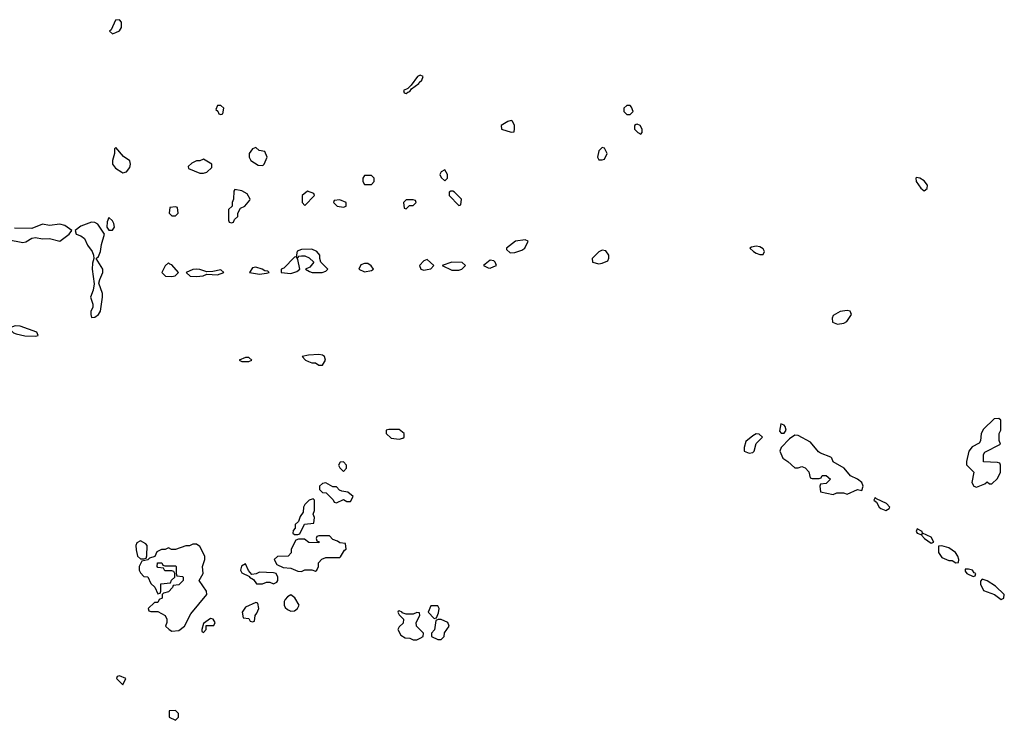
# Model space of a CAD drawing. Header units: inches. Extents: x 2601682 to 2755810, y 449311 to 584050.
# Tile 479 of 505: x 2726160 to 2731788, y 562372 to 566375. Entities that reach past the tile are written whole.
import ezdxf

# ---------------------------------------------------------------- set-up
doc = ezdxf.new("R2010")
doc.units = ezdxf.units.IN
doc.header["$MEASUREMENT"] = 0
doc.layers.add('C7526', color=7, linetype='Continuous')
doc.layers.add('C7536', color=7, linetype='Continuous')

msp = doc.modelspace()

# ---------------------------------------------------------------- linework, layer by layer
at = {"layer": 'C7526', "color": 2, "elevation": 2}
for points in [[(2726730, 566375.3), (2726706.8, 566373.2), (2726682, 566318), (2726674, 566310), (2726690, 566294), (2726710, 566302), (2726730, 566312), (2726742, 566330), (2726742, 566362)], [(2728450, 566058), (2728434, 566050), (2728398, 566002), (2728378, 565982), (2728354, 565970), (2728358, 565958), (2728370, 565954), (2728378, 565962), (2728390, 565964.7), (2728400.2, 565979.8), (2728442, 566010), (2728443.1, 566016.9), (2728458, 566030), (2728466, 566050)], [(2727310, 565886), (2727290, 565886), (2727282, 565862), (2727292.7, 565852.7), (2727298, 565838), (2727310, 565834), (2727322, 565838), (2727326, 565870)], [(2729650, 565886), (2729630, 565886), (2729614, 565870), (2729614, 565850), (2729630, 565834), (2729650, 565834), (2729666, 565850), (2729656.4, 565876.4)], [(2728970, 565799), (2728950, 565794), (2728912, 565770), (2728914, 565750), (2728970, 565732), (2728986, 565734), (2728988.4, 565751.6), (2728988.7, 565770), (2728976, 565796)], [(2729690, 565778), (2729683.6, 565776.4), (2729674, 565770), (2729674, 565750), (2729694, 565730), (2729710, 565722), (2729718, 565730), (2729718, 565750), (2729706, 565770)], [(2726710, 565646), (2726702, 565638), (2726702, 565610), (2726691, 565570), (2726691, 565550), (2726707.1, 565527.1), (2726743.5, 565503.5), (2726750, 565501), (2726770, 565506), (2726789, 565530), (2726794, 565550), (2726789.1, 565569.1), (2726753.6, 565593.6)], [(2727510, 565646), (2727490, 565638), (2727472, 565610), (2727472, 565590), (2727482, 565570), (2727523.6, 565543.6), (2727550, 565542), (2727558, 565550), (2727575.3, 565590), (2727562, 565622), (2727528.4, 565628.4)], [(2729490, 565646), (2729470, 565626), (2729462, 565590), (2729470, 565574), (2729490, 565574), (2729502, 565578), (2729518, 565610), (2729502, 565642)], [(2727210, 565578), (2727190, 565568), (2727170, 565568), (2727143.6, 565556.4), (2727123.6, 565536.4), (2727124.7, 565524.7), (2727190, 565498), (2727210, 565498), (2727230, 565504.7), (2727258, 565530), (2727258, 565550)], [(2728590, 565518), (2728570, 565506), (2728562, 565490), (2728570, 565474), (2728590, 565454), (2728606, 565470), (2728606, 565490)], [(2728170, 565486), (2728130, 565486), (2728122, 565470), (2728122, 565450), (2728130, 565434), (2728170, 565434), (2728186, 565450), (2728186, 565470)], [(2727390, 565406), (2727383.6, 565396.4), (2727382, 565350), (2727374, 565330), (2727374, 565310), (2727354, 565290), (2727354, 565230), (2727358, 565218), (2727370, 565214), (2727382, 565218), (2727387.3, 565232.7), (2727406, 565250), (2727406, 565270), (2727422, 565298), (2727446, 565310), (2727476.4, 565343.6), (2727478, 565350), (2727460.4, 565380.4), (2727430, 565398)], [(2727804.7, 565395.3), (2727774, 565370), (2727774, 565330), (2727790, 565314), (2727846, 565370), (2727842, 565382)], [(2728636.4, 565396.4), (2728623.6, 565396.4), (2728614, 565390), (2728614, 565370), (2728670, 565314), (2728682, 565318), (2728686, 565350), (2728646, 565390)], [(2727990, 565346), (2727958, 565342), (2727954, 565330), (2727974, 565310), (2728010, 565304.7), (2728026, 565310), (2728026, 565330)], [(2728410, 565346), (2728370, 565346), (2728354, 565330), (2728358, 565298), (2728370, 565294), (2728387.3, 565312.7), (2728410, 565314), (2728426, 565330), (2728422, 565342)], [(2727050, 565306), (2727018, 565302), (2727014, 565270), (2727030, 565254), (2727050, 565254), (2727066, 565270), (2727062, 565302)], [(2726670, 565246), (2726659.6, 565220.4), (2726658, 565190), (2726670, 565172), (2726690, 565172), (2726702, 565190), (2726698, 565210), (2726690, 565226)], [(2726570, 565219.3), (2726510, 565195.1), (2726478, 565170), (2726482, 565150), (2726510, 565140.7), (2726530, 565126), (2726547, 565087), (2726574, 565050), (2726581, 565030), (2726584.7, 565010), (2726576, 564984), (2726573.4, 564950), (2726586, 564866), (2726579.1, 564830), (2726564, 564790), (2726577.3, 564750), (2726577.3, 564730), (2726567.3, 564710), (2726566, 564690), (2726570, 564674), (2726590, 564676), (2726610, 564691.3), (2726621.2, 564710), (2726632.7, 564790), (2726632.7, 564810), (2726613.2, 564870), (2726617.2, 564890), (2726635.1, 564930), (2726636, 564950), (2726598, 565010), (2726610, 565022), (2726622.7, 565050), (2726627.6, 565090), (2726644, 565150), (2726607, 565207), (2726590, 565217.2)], [(2729050, 565118), (2728994, 565110), (2728942, 565070), (2728942, 565062), (2728963.6, 565043.6), (2728990, 565044.7), (2729030, 565058), (2729048, 565070), (2729066, 565110)], [(2727830, 565064), (2727770, 565062), (2727746.8, 565053.2), (2727739.6, 565020.4), (2727730, 565018), (2727670, 564955.3), (2727654, 564950), (2727654, 564930), (2727710, 564924.9), (2727743.2, 564936.8), (2727762, 564950), (2727750, 565006), (2727742, 565018), (2727750, 565014), (2727756.4, 565023.6), (2727770, 565026), (2727790, 565026), (2727814.4, 565014.4), (2727842, 564990), (2727818, 564962), (2727794, 564950), (2727816.9, 564936.9), (2727831.1, 564931.1), (2727889.1, 564930.9), (2727910, 564938), (2727922, 564950), (2727882, 564990), (2727875.3, 565010), (2727875.3, 565030), (2727858, 565050)], [(2729490, 565058), (2729470, 565048), (2729432, 565010), (2729434, 564990), (2729470, 564981), (2729490, 564984.7), (2729522, 564998), (2729527.3, 565012.7), (2729528, 565030), (2729510, 565055.3)], [(2728490, 565006), (2728470, 564998), (2728446, 564970), (2728452, 564950), (2728470, 564944.9), (2728490, 564947.3), (2728510, 564952), (2728528, 564970)], [(2728850, 565002), (2728812, 564970), (2728836.9, 564956.9), (2728850, 564956), (2728870, 564966), (2728886, 564970), (2728878, 564990), (2728870, 564998)], [(2727010, 564986), (2726991.6, 564968.4), (2726972, 564930), (2726994, 564910), (2727030, 564907.3), (2727048.9, 564911.1), (2727068, 564930), (2727030, 564975.3), (2727018, 564978)], [(2727170, 564949), (2727150, 564948.7), (2727112, 564930), (2727134, 564910), (2727170, 564907.7), (2727208.4, 564911.6), (2727230, 564922), (2727290, 564918), (2727326, 564930), (2727310, 564946), (2727263.6, 564936.4), (2727230, 564935.3), (2727190, 564948.7)], [(2727510, 564962), (2727490, 564958), (2727474, 564930), (2727530, 564921), (2727570, 564926.8), (2727586, 564930), (2727578, 564938), (2727560.4, 564940.4), (2727546, 564950)], [(2728150, 564982), (2728130, 564982), (2728110, 564975.3), (2728098, 564950), (2728130, 564934.8), (2728170, 564942.8), (2728182, 564950), (2728169, 564969)], [(2728630, 564989), (2728574, 564970), (2728630, 564944.9), (2728670, 564944.9), (2728688, 564950), (2728708, 564970), (2728688.7, 564988.7)], [(2726134.8, 564625.2), (2726094, 564610), (2726110, 564602), (2726125.2, 564585.2), (2726139.8, 564579.8), (2726190, 564568), (2726250, 564566.8), (2726266, 564570), (2726258, 564590), (2726163.2, 564623.2)], [(2727470, 564446), (2727450, 564446), (2727414, 564430), (2727430, 564422), (2727470, 564422), (2727486, 564430)], [(2727870, 564462), (2727810, 564459), (2727774, 564450), (2727794, 564430), (2727810, 564422), (2727830, 564414), (2727850, 564414), (2727870, 564402), (2727890, 564402), (2727908, 564430), (2727902, 564450), (2727890, 564459)], [(2728270, 564034), (2728254, 564030), (2728254, 564010), (2728283.6, 563983.6), (2728330, 563978), (2728350, 563984.7), (2728358, 563990), (2728358, 564010), (2728330, 564033.2)], [(2728010, 563848), (2727992.7, 563847.3), (2727982, 563830), (2727990, 563814), (2728010, 563794), (2728027.3, 563812.7), (2728028, 563830)], [(2727910, 563728), (2727890, 563726), (2727874, 563710), (2727874, 563690), (2727890, 563674), (2727912.7, 563672.7), (2727952.7, 563632.7), (2727958, 563618), (2727970, 563614), (2728010, 563634), (2728030, 563622), (2728050, 563622), (2728066, 563650), (2728036.4, 563676.4), (2728000.4, 563680.4), (2727987.3, 563687.3), (2727970, 563706), (2727950, 563706)], [(2727838, 563638), (2727814, 563630), (2727790, 563606), (2727782, 563590), (2727779.6, 563560.4), (2727763.6, 563536.4), (2727752.7, 563507.3), (2727734, 563490), (2727734, 563470), (2727723.6, 563456.4), (2727722, 563442), (2727730, 563434), (2727750, 563434), (2727762, 563438), (2727787.3, 563492.7), (2727842, 563498), (2727846, 563530), (2727838, 563550), (2727846, 563570), (2727846, 563630)], [(2727930, 563426), (2727870, 563426), (2727858, 563422), (2727854, 563410), (2727858, 563398), (2727872.7, 563392.7), (2727870, 563386), (2727812.7, 563387.3), (2727787.3, 563407.3), (2727752.7, 563407.3), (2727738, 563402), (2727712, 563350), (2727712, 563328), (2727694, 563310), (2727632.7, 563307.3), (2727614, 563290), (2727630, 563262), (2727665.4, 563245.4), (2727710, 563241), (2727750, 563224.7), (2727770, 563222), (2727790, 563232), (2727830, 563232), (2727850, 563224.7), (2727858, 563230), (2727868, 563250), (2727867.3, 563272.7), (2727887.3, 563292.7), (2727910, 563302), (2727990, 563302), (2727994.6, 563305.4), (2728016.4, 563343.6), (2728026, 563350), (2728022, 563382), (2727990, 563386), (2727976.4, 563396.4), (2727950, 563406)], [(2726850, 563398), (2726830, 563386), (2726824.7, 563370), (2726825.4, 563345.4), (2726834, 563310), (2726850, 563294), (2726870, 563294), (2726882, 563298), (2726887.3, 563312.7), (2726888, 563370), (2726880.4, 563380.4)], [(2727170, 563378), (2727150, 563378), (2727130, 563368), (2727110, 563368.7), (2727050, 563348), (2727028.4, 563348.4), (2727010, 563358), (2726991.6, 563348.4), (2726970, 563348), (2726944.7, 563335.3), (2726932.7, 563307.3), (2726902, 563298), (2726891.6, 563288.4), (2726858, 563282), (2726842, 563250), (2726842, 563230), (2726850, 563214), (2726870, 563194), (2726892.7, 563192.7), (2726910, 563154), (2726932.7, 563132.7), (2726950, 563094), (2726962, 563098), (2726966, 563110), (2726967.3, 563152.7), (2727022, 563158), (2727027.3, 563172.7), (2727046, 563190), (2727046, 563210), (2727042, 563222), (2727030, 563226), (2726990, 563226), (2726982, 563242), (2726950, 563246), (2726946, 563250), (2726947.3, 563272.7), (2726971.6, 563271.6), (2726978, 563258), (2726990, 563254), (2727050, 563254), (2727054, 563250), (2727054, 563210), (2727058, 563198), (2727090, 563194), (2727094, 563190), (2727094, 563170), (2727070, 563146), (2727038, 563142), (2727034, 563130), (2727010, 563106), (2726982, 563098), (2726974, 563090), (2726974, 563070), (2726958, 563062), (2726950, 563046), (2726930, 563046), (2726894, 563010), (2726898, 562998), (2726910, 562994), (2726950, 562994), (2726991.1, 562971.1), (2727002, 562950), (2727002, 562930), (2726994, 562910), (2727014, 562890), (2727030, 562882), (2727070, 562884.7), (2727102, 562910), (2727139, 562981), (2727229, 563090), (2727228.7, 563110), (2727186, 563170), (2727208.4, 563211.6), (2727204, 563250), (2727218, 563290), (2727218, 563310), (2727190, 563366)], [(2727450, 563266), (2727427.1, 563252.9), (2727422, 563230), (2727430, 563214), (2727474, 563194), (2727474, 563190), (2727496.9, 563176.9), (2727512.7, 563152.7), (2727547.3, 563152.7), (2727570, 563162), (2727590, 563162), (2727610, 563152), (2727630, 563162), (2727635.3, 563170), (2727635.3, 563190), (2727626, 563210), (2727610, 563215.3), (2727530, 563218), (2727511.6, 563208.4), (2727486, 563206), (2727468, 563228)], [(2727710, 563088), (2727690, 563078), (2727676.9, 563063.1), (2727671.3, 563050), (2727671.3, 563030), (2727676.9, 563016.9), (2727690, 563004.7), (2727710, 562996), (2727730, 562998), (2727748, 563010), (2727758, 563030), (2727732.5, 563072.5)], [(2727510, 563046), (2727450, 563018), (2727432, 562990), (2727438, 562958), (2727470, 562954), (2727478, 562938), (2727490, 562934), (2727502, 562938), (2727506, 562970), (2727516.4, 562983.6), (2727526, 563010), (2727522, 563042)], [(2728550, 563026), (2728510, 563026), (2728494, 562990), (2728530, 562954), (2728542, 562958), (2728554.6, 562985.4), (2728558, 563010)], [(2728330, 562998), (2728323.6, 562996.4), (2728322, 562990), (2728330, 562974), (2728354, 562950), (2728352.7, 562927.3), (2728330, 562906), (2728322, 562890), (2728338, 562858), (2728363.6, 562843.6), (2728390, 562842), (2728410, 562832), (2728430, 562832), (2728450, 562842), (2728466, 562850), (2728468, 562870), (2728428, 562910), (2728426, 562930), (2728448, 562970), (2728446, 562986), (2728430, 562988), (2728410, 562979), (2728370, 562978), (2728346, 562986), (2728346, 562990)], [(2727250, 562954), (2727210, 562926), (2727202, 562890), (2727202, 562882), (2727210, 562874), (2727226, 562890), (2727226, 562914), (2727270, 562914), (2727278, 562930), (2727266, 562950)], [(2728570, 562948), (2728552.7, 562947.3), (2728538, 562942), (2728531.6, 562888.4), (2728514, 562870), (2728514, 562850), (2728550, 562834), (2728570, 562834), (2728586, 562850), (2728588.4, 562871.6), (2728615.3, 562910), (2728608, 562930)], [(2726730, 562626), (2726718, 562622), (2726714, 562610), (2726750, 562574), (2726766, 562610)], [(2727050, 562428), (2727014, 562426), (2727014, 562390), (2727050, 562372), (2727068, 562390), (2727068, 562410)]]:
    msp.add_lwpolyline(points, close=True, dxfattribs=at)
msp.add_lwpolyline([(2726090, 565118.8), (2726177.5, 565102.5), (2726194.2, 565105.8), (2726230, 565127.3), (2726250, 565130.7), (2726290, 565123), (2726330, 565124.9), (2726390, 565110.7), (2726442, 565150), (2726458, 565170), (2726418.9, 565198.9), (2726390, 565207.3), (2726330, 565199.3), (2726290, 565206.6), (2726230, 565182.7), (2726130, 565183.7)], dxfattribs=at)
at = {"layer": 'C7536', "color": 2, "elevation": 2}
for points in [[(2731286.4, 565473.6), (2731282, 565470), (2731284.7, 565450), (2731310, 565412), (2731330, 565398), (2731348, 565410), (2731348.7, 565430), (2731330, 565455.3), (2731306, 565470)], [(2730370, 565082), (2730343.6, 565076.4), (2730334, 565070), (2730354, 565050), (2730370, 565042), (2730390, 565034), (2730410, 565034), (2730418, 565050), (2730410, 565066), (2730390, 565078)], [(2730890, 564714), (2730850, 564708.7), (2730810, 564686), (2730804.7, 564670), (2730806.8, 564646.8), (2730835.3, 564635.3), (2730870, 564640.7), (2730888.7, 564650), (2730915.3, 564690), (2730906, 564710)], [(2731756.4, 564096.4), (2731730, 564094), (2731670, 564035.3), (2731656, 564010), (2731651, 563969), (2731644.7, 563955.3), (2731604.5, 563935.5), (2731586, 563910), (2731571.6, 563851.6), (2731571.6, 563831.6), (2731614, 563790), (2731602, 563730), (2731614, 563710), (2731630, 563704.7), (2731676.4, 563723.6), (2731690, 563734), (2731703.6, 563723.6), (2731716.4, 563723.6), (2731750, 563754), (2731766, 563790), (2731766, 563830), (2731762, 563842), (2731750, 563846), (2731668.7, 563848.7), (2731668.7, 563890), (2731676.4, 563903.6), (2731766, 563950), (2731758, 563970), (2731758, 564010), (2731768, 564030), (2731767.3, 564087.3)], [(2730510, 564066), (2730503.6, 564023.6), (2730512.7, 564012.7), (2730530, 564012), (2730542, 564030), (2730535.3, 564050), (2730530, 564058)], [(2730370, 564008), (2730350, 563998), (2730310, 563966), (2730301, 563930), (2730302, 563910), (2730330, 563898), (2730350, 563902), (2730358, 563910), (2730370, 563954), (2730406, 563990), (2730387.3, 564007.3)], [(2730590, 564001.2), (2730559.6, 563980.4), (2730512, 563930), (2730504.7, 563910), (2730522, 563870), (2730551.3, 563851.3), (2730590, 563814), (2730610, 563814), (2730630, 563822), (2730650, 563814), (2730671.3, 563791.3), (2730678, 563758), (2730690, 563754), (2730730, 563754), (2730742, 563758), (2730746, 563770), (2730770, 563771.3), (2730794, 563750), (2730770, 563726), (2730738, 563722), (2730734, 563710), (2730738, 563678), (2730810, 563662), (2730830, 563672), (2730868.7, 563671.3), (2730890, 563664.7), (2730949.1, 563690.9), (2730974, 563686), (2730981.2, 563710), (2730972.7, 563730), (2730948.7, 563750), (2730909, 563769), (2730872, 563812), (2730810, 563848), (2730802, 563870), (2730795.5, 563875.5), (2730738, 563898), (2730726.6, 563906.6), (2730680.7, 563960.7), (2730610, 563999.3)], [(2731050, 563646), (2731042, 563630), (2731058, 563618), (2731072, 563590), (2731082, 563582), (2731110, 563571.3), (2731130, 563582), (2731134, 563590), (2731115.3, 563610), (2731058, 563638)], [(2731290, 563466), (2731284.7, 563450), (2731290, 563442), (2731310, 563434), (2731318, 563438), (2731314, 563430), (2731332, 563410), (2731370, 563384.7), (2731386, 563390), (2731370, 563418), (2731320.4, 563440.4), (2731318, 563450)], [(2731431.6, 563368.4), (2731412.7, 563367.3), (2731411.3, 563330), (2731430, 563302), (2731470, 563284.7), (2731490, 563284.7), (2731510, 563272), (2731526, 563274), (2731528, 563290), (2731522, 563310), (2731508.7, 563330), (2731470, 563357.2)], [(2731583.6, 563236.4), (2731564.7, 563235.3), (2731563.6, 563223.6), (2731574, 563210), (2731610, 563194), (2731622, 563198), (2731626, 563210), (2731615.3, 563215.3), (2731606, 563230)], [(2731662, 563178), (2731652.7, 563167.3), (2731652, 563150), (2731670, 563114), (2731731.1, 563091.1), (2731770, 563062), (2731786, 563070), (2731788, 563090), (2731738.6, 563138.6), (2731690, 563168)]]:
    msp.add_lwpolyline(points, close=True, dxfattribs=at)

doc.saveas('drawing.dxf')
